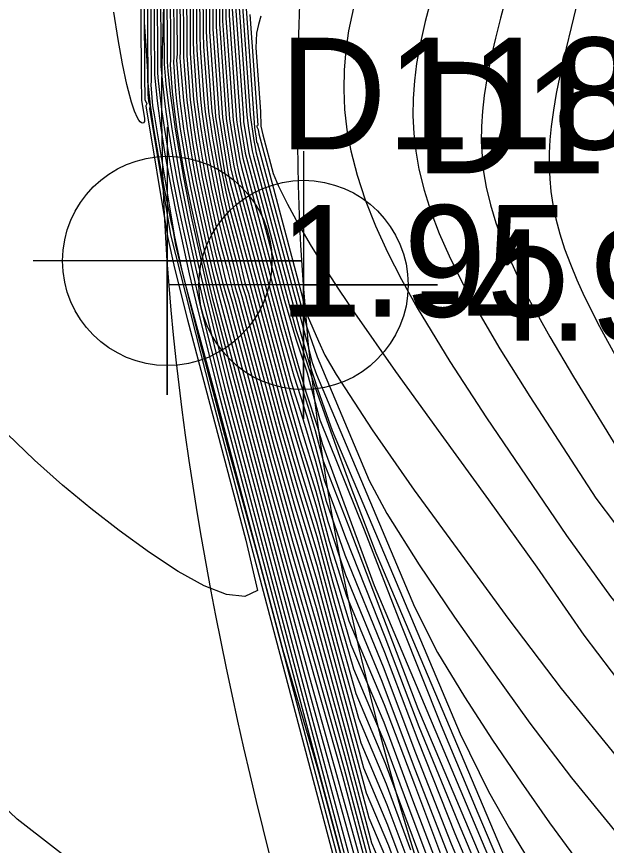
# Model space of a CAD drawing. Extents: x 2356077 to 2359823, y 225951 to 227822.
# Drawn here: x 2357531.39 to 2357544.59, y 226659.42 to 226677.98 of the extents above; entities that cross this region are included whole.
import ezdxf

# ---------------------------------------------------------------- set-up
doc = ezdxf.new("R2010")
doc.units = 0
for name, color, linetype in [('DTM Contours Major', 7, 'Continuous'), ('DTM Contours Minor', 7, 'Continuous'), ('Exist DTM Breakline', 7, 'Continuous'), ('Exist DTM Breakline Cogo Elevation', 7, 'Continuous'), ('Exist DTM Breakline Cogo Number', 7, 'Continuous'), ('Exist DTM Breakline Cogo Point CELL', 7, 'Continuous'), ('Exist DTM Breakline Underwater', 7, 'Continuous'), ('Exist DTM Breakline Underwater Cogo Elevation', 7, 'Continuous'), ('Exist DTM Breakline Underwater Cogo Number', 7, 'Continuous'), ('Exist DTM Breakline Underwater Cogo Point CELL', 7, 'Continuous')]:
    doc.layers.add(name, color=color, linetype=linetype)

msp = doc.modelspace()

# ---------------------------------------------------------------- linework, layer by layer
at = {"layer": 'DTM Contours Major'}
for points in [[(2357538.475, 226690.583), (2357536.953, 226684.426), (2357536.919, 226684.311), (2357536.811, 226683.529), (2357536.309, 226678.894), (2357536.288, 226678.791), (2357536.289, 226678.218), (2357536.466, 226675.713), (2357536.466, 226675.625), (2357536.585, 226674.92), (2357536.616, 226674.815), (2357537.641, 226670.977), (2357537.852, 226670.328), (2357538.037, 226669.788), (2357538.061, 226669.698), (2357538.586, 226668.216), (2357538.869, 226667.446), (2357539.434, 226665.973), (2357542.405, 226658.931)], [(2357536.138, 226688.428), (2357535.455, 226685.506), (2357535.237, 226684.454), (2357534.981, 226683.126), (2357534.599, 226680.417), (2357534.55, 226680.186), (2357534.529, 226679.888), (2357534.465, 226679.304), (2357534.46, 226678.835), (2357534.471, 226676.676), (2357534.533, 226676.094), (2357534.617, 226675.48), (2357534.709, 226674.904), (2357534.818, 226674.294), (2357534.946, 226673.645), (2357535.055, 226673.125), (2357535.254, 226672.22), (2357535.435, 226671.438), (2357535.934, 226669.441), (2357539.818, 226654.794)], [(2357537.528, 226687.941), (2357536.636, 226684.335), (2357536.445, 226682.96), (2357536.217, 226681.525), (2357535.942, 226678.987), (2357535.92, 226678.86), (2357535.927, 226677.823), (2357536.078, 226675.703), (2357536.141, 226675.295), (2357536.25, 226674.636), (2357536.295, 226674.438), (2357537.528, 226669.815), (2357537.834, 226668.853), (2357538.082, 226668.023), (2357538.32, 226667.126), (2357538.738, 226665.925), (2357539.623, 226663.747), (2357540.368, 226661.777), (2357541.199, 226659.688), (2357544.046, 226652.941)], [(2357534.162, 226679.287), (2357534.175, 226676.608), (2357534.184, 226676.102), (2357534.249, 226675.705), (2357534.251, 226675.63), (2357534.23, 226675.603), (2357534.206, 226675.593), (2357534.18, 226675.6), (2357534.152, 226675.622), (2357534.123, 226675.66), (2357534.093, 226675.713), (2357534.028, 226675.862), (2357533.961, 226676.064), (2357533.891, 226676.317), (2357533.856, 226676.461), (2357533.756, 226676.926), (2357533.659, 226677.47), (2357533.567, 226678.085)], [(2357534.825, 226678.856), (2357534.833, 226677.014), (2357534.827, 226676.905), (2357534.87, 226676.298), (2357534.92, 226675.85), (2357534.977, 226675.451), (2357535.119, 226674.591), (2357535.207, 226674.129), (2357535.308, 226673.643), (2357535.497, 226672.794), (2357535.755, 226671.717), (2357536.914, 226667.338), (2357537.464, 226665.296), (2357538.057, 226663.181), (2357538.683, 226660.971), (2357539.453, 226658.065)], [(2357535.19, 226678.919), (2357535.201, 226677.112), (2357535.273, 226676.117), (2357535.353, 226675.501), (2357535.409, 226675.144), (2357535.473, 226674.773), (2357535.544, 226674.388), (2357535.714, 226673.565), (2357535.887, 226672.804), (2357535.958, 226672.538), (2357536.068, 226672.08), (2357536.21, 226671.592), (2357537.116, 226668.171), (2357537.585, 226666.474), (2357538.092, 226664.75), (2357539.214, 226660.598), (2357539.711, 226659.419), (2357540.143, 226658.242)], [(2357535.556, 226678.659), (2357535.561, 226677.61), (2357535.575, 226677.314), (2357535.658, 226676.141), (2357535.687, 226675.853), (2357535.774, 226675.26), (2357535.882, 226674.636), (2357536.015, 226673.972), (2357536.099, 226673.59), (2357536.373, 226672.568), (2357536.499, 226672.018), (2357536.581, 226671.785), (2357537.307, 226669.048), (2357537.693, 226667.698), (2357538.107, 226666.334), (2357538.502, 226664.845), (2357538.927, 226663.376), (2357539.624, 226661.724), (2357540.234, 226660.075), (2357540.914, 226658.264)], [(2357536.859, 226677.994), (2357536.804, 226677.803), (2357536.756, 226677.612), (2357536.743, 226677.279), (2357536.845, 226675.856), (2357536.859, 226675.529), (2357536.9, 226675.332), (2357537.132, 226674.467), (2357537.245, 226674.196), (2357537.452, 226673.779), (2357537.692, 226673.338), (2357537.963, 226672.875), (2357538.264, 226672.388), (2357538.594, 226671.878), (2357538.952, 226671.345), (2357539.87, 226670.035), (2357540.885, 226668.63), (2357541.956, 226667.159), (2357543.039, 226665.649), (2357544.091, 226664.13), (2357545.312, 226662.515), (2357546.299, 226661.265), (2357547.282, 226658.622)]]:
    msp.add_lwpolyline(points, dxfattribs=at)
at = {"layer": 'DTM Contours Minor'}
for points in [[(2357539.863, 226697.099), (2357537.579, 226687.842), (2357537.216, 226686.223), (2357537.107, 226685.715), (2357536.768, 226684.268), (2357536.645, 226683.396), (2357536.501, 226682.564), (2357536.394, 226681.767), (2357536.087, 226678.932), (2357536.067, 226678.837), (2357536.073, 226677.949), (2357536.236, 226675.662), (2357536.289, 226675.319), (2357536.382, 226674.759), (2357536.419, 226674.605), (2357537.372, 226671.034), (2357537.643, 226670.072), (2357537.917, 226669.235), (2357538.069, 226668.71), (2357538.249, 226668.032), (2357538.826, 226666.556), (2357539.6, 226664.508), (2357540.374, 226662.485), (2357544.278, 226653.231)], [(2357539.375, 226694.825), (2357537.161, 226685.847), (2357536.911, 226684.595), (2357536.818, 226684.116), (2357536.698, 226683.439), (2357536.561, 226682.611), (2357536.165, 226678.96), (2357536.152, 226678.872), (2357536.14, 226678.713), (2357536.147, 226678.013), (2357536.313, 226675.673), (2357536.332, 226675.517), (2357536.449, 226674.811), (2357537.612, 226670.45), (2357537.866, 226669.577), (2357538.126, 226668.789), (2357538.237, 226668.395), (2357538.711, 226667.088), (2357539.39, 226665.237), (2357544.375, 226653.421)], [(2357539.019, 226694.361), (2357537.395, 226687.703), (2357536.565, 226684.33), (2357536.355, 226682.835), (2357536.236, 226682.127), (2357536.134, 226681.462), (2357535.869, 226679.018), (2357535.848, 226678.877), (2357535.854, 226677.764), (2357535.999, 226675.719), (2357536.068, 226675.279), (2357536.185, 226674.571), (2357536.233, 226674.353), (2357537.163, 226670.865), (2357537.458, 226669.755), (2357537.782, 226668.671), (2357538.09, 226667.674), (2357538.355, 226666.674), (2357538.749, 226665.479), (2357539.598, 226663.419), (2357540.32, 226661.494), (2357541.121, 226659.454), (2357543.909, 226652.845)], [(2357537.251, 226693.933), (2357535.099, 226685.243), (2357534.944, 226684.364), (2357534.304, 226679.835), (2357534.264, 226679.707), (2357534.265, 226679.545), (2357534.246, 226679.373), (2357534.24, 226678.87), (2357534.245, 226677.86), (2357534.278, 226677.336), (2357534.32, 226676.754), (2357534.328, 226676.234), (2357534.338, 226676.092), (2357534.377, 226675.966), (2357534.364, 226675.927), (2357534.832, 226673.097), (2357535.728, 226669.568), (2357538.807, 226657.949)], [(2357538.921, 226692.687), (2357536.986, 226684.842), (2357536.896, 226684.38), (2357536.724, 226683.423), (2357536.234, 226678.899), (2357536.203, 226678.782), (2357536.214, 226678.558), (2357536.216, 226678.145), (2357536.4, 226675.566), (2357536.506, 226674.922), (2357536.658, 226674.342), (2357537.385, 226671.625), (2357537.641, 226670.762), (2357537.895, 226670.006), (2357538.175, 226668.949), (2357539.168, 226666.486), (2357539.995, 226664.349), (2357540.893, 226662.107), (2357541.718, 226660.139), (2357542.653, 226657.922)], [(2357537.761, 226689.815), (2357537.251, 226687.705), (2357536.609, 226685.119), (2357536.423, 226684.329), (2357536.24, 226683.031), (2357536.174, 226682.613), (2357536.061, 226681.955), (2357535.969, 226681.33), (2357535.722, 226679.055), (2357535.698, 226678.888), (2357535.706, 226677.868), (2357535.707, 226677.648), (2357535.842, 226675.742), (2357536.059, 226674.414), (2357536.117, 226674.156), (2357537.054, 226670.641), (2357537.393, 226669.36), (2357538.101, 226666.997), (2357538.429, 226665.755), (2357538.829, 226664.449), (2357539.619, 226662.577), (2357540.297, 226660.78), (2357540.987, 226658.932)], [(2357537.834, 226689.834), (2357537.328, 226687.728), (2357536.683, 226685.118), (2357536.494, 226684.331), (2357536.263, 226682.711), (2357536.146, 226682.031), (2357536.051, 226681.39), (2357535.797, 226679.045), (2357535.775, 226678.885), (2357535.78, 226677.704), (2357535.92, 226675.733), (2357536.034, 226675.022), (2357536.12, 226674.505), (2357536.171, 226674.267), (2357537.095, 226670.803), (2357537.4, 226669.652), (2357537.73, 226668.487), (2357538.09, 226667.354), (2357538.388, 226666.232), (2357538.771, 226665.007), (2357539.566, 226663.099), (2357540.263, 226661.223), (2357541.041, 226659.223)], [(2357536.441, 226689.085), (2357535.97, 226687.124), (2357535.517, 226685.162), (2357535.234, 226683.768), (2357535.095, 226682.929), (2357534.773, 226680.65), (2357534.743, 226680.519), (2357534.689, 226679.972), (2357534.614, 226679.282), (2357534.606, 226678.856), (2357534.617, 226676.867), (2357534.66, 226676.423), (2357534.715, 226675.962), (2357534.784, 226675.479), (2357534.873, 226674.927), (2357534.978, 226674.341), (2357535.159, 226673.413), (2357535.392, 226672.361), (2357535.564, 226671.617), (2357536.05, 226669.643), (2357537.999, 226662.286), (2357538.624, 226659.953), (2357539.567, 226656.459)], [(2357536.483, 226688.954), (2357536.023, 226687.038), (2357535.581, 226685.123), (2357535.309, 226683.778), (2357535.175, 226682.99), (2357534.862, 226680.777), (2357534.827, 226680.632), (2357534.798, 226680.283), (2357534.687, 226679.263), (2357534.679, 226678.854), (2357534.688, 226676.92), (2357534.73, 226676.468), (2357534.788, 226675.981), (2357534.861, 226675.469), (2357534.949, 226674.93), (2357535.052, 226674.359), (2357535.228, 226673.459), (2357535.455, 226672.431), (2357535.622, 226671.709), (2357536.091, 226669.804), (2357537.944, 226662.825), (2357539.283, 226657.978)], [(2357536.525, 226688.823), (2357536.077, 226686.952), (2357535.645, 226685.087), (2357535.383, 226683.786), (2357535.253, 226683.047), (2357534.951, 226680.903), (2357534.911, 226680.743), (2357534.881, 226680.35), (2357534.761, 226679.245), (2357534.752, 226678.854), (2357534.761, 226676.969), (2357534.776, 226676.76), (2357534.829, 226676.26), (2357534.897, 226675.736), (2357534.938, 226675.463), (2357535.024, 226674.937), (2357535.124, 226674.381), (2357535.297, 226673.501), (2357535.517, 226672.506), (2357535.678, 226671.805), (2357536.13, 226669.977), (2357537.341, 226665.409), (2357537.944, 226663.178), (2357539.328, 226658.218)], [(2357534.877, 226657.306), (2357531.4, 226660.005), (2357529.738, 226661.586), (2357528.204, 226662.369), (2357526.685, 226663.514), (2357525.269, 226664.659), (2357523.991, 226665.826), (2357522.887, 226667.033), (2357522.422, 226667.642), (2357522.008, 226668.27), (2357521.643, 226668.918), (2357521.328, 226669.591), (2357521.063, 226670.293), (2357520.847, 226671.026), (2357520.483, 226673.362), (2357520.458, 226675.915), (2357520.686, 226678.602), (2357521.082, 226681.337), (2357521.56, 226684.035), (2357522.036, 226686.612), (2357522.198, 226687.542), (2357522.345, 226688.448)], [(2357536.236, 226688.519), (2357535.526, 226685.495), (2357535.304, 226684.432), (2357535.226, 226684.004), (2357535.071, 226683.217), (2357534.916, 226682.161), (2357534.689, 226680.554), (2357534.662, 226680.422), (2357534.538, 226679.279), (2357534.533, 226678.828), (2357534.543, 226676.718), (2357534.556, 226676.54), (2357534.631, 226675.901), (2357534.695, 226675.453), (2357534.787, 226674.891), (2357534.895, 226674.295), (2357535.02, 226673.662), (2357535.121, 226673.185), (2357535.322, 226672.274), (2357535.499, 226671.512), (2357535.988, 226669.557), (2357539.53, 226656.19)], [(2357538.031, 226688.486), (2357536.98, 226684.229), (2357536.92, 226683.816), (2357536.885, 226683.658), (2357536.9, 226683.65), (2357536.381, 226678.865), (2357536.354, 226678.711), (2357536.361, 226678.409), (2357536.362, 226678.279), (2357536.539, 226675.771), (2357536.579, 226675.48), (2357536.663, 226674.977), (2357536.69, 226674.854), (2357537.738, 226670.929), (2357537.942, 226670.197), (2357538.127, 226669.645), (2357538.324, 226669.073), (2357538.456, 226668.709), (2357541.321, 226661.92), (2357541.951, 226660.627), (2357542.421, 226659.8), (2357542.885, 226659.035)], [(2357535.934, 226688.267), (2357535.619, 226686.928), (2357535.324, 226685.633), (2357535.129, 226684.737), (2357534.949, 226683.876), (2357534.524, 226680.887), (2357534.408, 226680.067), (2357534.355, 226679.852), (2357534.348, 226679.612), (2357534.319, 226679.351), (2357534.313, 226678.854), (2357534.325, 226676.491), (2357534.381, 226676.001), (2357534.454, 226675.478), (2357534.561, 226674.827), (2357534.691, 226674.133), (2357534.844, 226673.39), (2357534.896, 226673.17), (2357534.948, 226672.857), (2357535.452, 226670.832), (2357536.112, 226668.355), (2357536.795, 226665.859), (2357539.266, 226656.536)], [(2357536.046, 226688.33), (2357535.725, 226686.952), (2357535.355, 226685.399), (2357535.162, 226684.427), (2357534.898, 226683.035), (2357534.509, 226680.279), (2357534.467, 226680.077), (2357534.448, 226679.837), (2357534.392, 226679.326), (2357534.387, 226678.842), (2357534.397, 226676.534), (2357534.391, 226676.453), (2357534.43, 226675.983), (2357534.467, 226675.784), (2357534.92, 226673.048), (2357535.076, 226672.331), (2357535.169, 226671.968), (2357535.822, 226669.542), (2357537.346, 226663.795), (2357538.144, 226661.067), (2357539.166, 226657.233)], [(2357537.515, 226687.879), (2357536.951, 226685.305), (2357536.687, 226684.197), (2357536.584, 226683.464), (2357536.522, 226683.082), (2357536.391, 226682.316), (2357536.303, 226681.622), (2357536.015, 226678.969), (2357535.996, 226678.859), (2357536, 226677.887), (2357536.156, 226675.695), (2357536.182, 226675.509), (2357536.317, 226674.691), (2357536.359, 226674.514), (2357537.306, 226670.964), (2357537.591, 226669.939), (2357537.883, 226669.035), (2357538.074, 226668.374), (2357538.284, 226667.581), (2357538.752, 226666.312), (2357539.633, 226664.093), (2357540.397, 226662.085), (2357541.273, 226659.934), (2357544.171, 226653.066)], [(2357542.696, 226679.73), (2357542.223, 226677.95), (2357542.108, 226677.496), (2357542.006, 226677.057), (2357541.92, 226676.63), (2357541.854, 226676.212), (2357541.816, 226675.866), (2357541.795, 226675.524), (2357541.792, 226675.184), (2357541.809, 226674.845), (2357541.845, 226674.505), (2357541.903, 226674.163), (2357541.995, 226673.766), (2357542.115, 226673.363), (2357542.263, 226672.952), (2357542.436, 226672.531), (2357542.636, 226672.099), (2357542.86, 226671.653), (2357543.325, 226670.807), (2357543.853, 226669.915), (2357545.03, 226668)], [(2357535.264, 226678.93), (2357535.27, 226677.385), (2357535.275, 226677.153), (2357535.349, 226676.126), (2357535.429, 226675.513), (2357535.482, 226675.167), (2357535.543, 226674.809), (2357535.612, 226674.438), (2357535.774, 226673.648), (2357535.858, 226673.27), (2357535.943, 226672.911), (2357536.1, 226672.323), (2357536.21, 226671.877), (2357536.282, 226671.639), (2357537.155, 226668.344), (2357537.607, 226666.716), (2357538.097, 226665.066), (2357538.639, 226663.051), (2357539.155, 226661.157), (2357539.694, 226659.878), (2357540.167, 226658.6)], [(2357535.339, 226678.936), (2357535.342, 226677.711), (2357535.343, 226677.443), (2357535.35, 226677.194), (2357535.426, 226676.132), (2357535.459, 226675.85), (2357535.504, 226675.524), (2357535.555, 226675.19), (2357535.614, 226674.845), (2357535.753, 226674.116), (2357535.919, 226673.346), (2357536.002, 226673.008), (2357536.168, 226672.388), (2357536.282, 226671.917), (2357536.356, 226671.678), (2357537.194, 226668.515), (2357537.631, 226666.957), (2357538.103, 226665.381), (2357538.607, 226663.489), (2357539.097, 226661.714), (2357539.678, 226660.336), (2357540.19, 226658.959)], [(2357534.898, 226678.863), (2357534.906, 226677.078), (2357534.899, 226676.958), (2357534.947, 226676.312), (2357534.968, 226676.085), (2357534.997, 226675.848), (2357535.052, 226675.458), (2357535.189, 226674.627), (2357535.274, 226674.183), (2357535.371, 226673.714), (2357535.556, 226672.876), (2357535.728, 226672.149), (2357535.879, 226671.559), (2357536.956, 226667.498), (2357537.49, 226665.527), (2357538.066, 226663.493), (2357538.724, 226661.134), (2357539.426, 226658.483)], [(2357534.971, 226678.873), (2357534.979, 226677.141), (2357534.971, 226677.009), (2357535.008, 226676.544), (2357535.045, 226676.093), (2357535.127, 226675.468), (2357535.26, 226674.664), (2357535.342, 226674.235), (2357535.434, 226673.784), (2357535.616, 226672.957), (2357535.792, 226672.211), (2357535.94, 226671.644), (2357536.997, 226667.663), (2357537.515, 226665.761), (2357538.073, 226663.806), (2357538.728, 226661.438), (2357539.383, 226658.966)], [(2357535.044, 226678.886), (2357535.052, 226677.203), (2357535.043, 226677.059), (2357535.068, 226676.793), (2357535.121, 226676.101), (2357535.203, 226675.479), (2357535.331, 226674.701), (2357535.409, 226674.287), (2357535.497, 226673.852), (2357535.676, 226673.036), (2357535.844, 226672.334), (2357535.934, 226671.97), (2357536.071, 226671.478), (2357537.038, 226667.83), (2357537.539, 226665.997), (2357538.08, 226664.12), (2357538.716, 226661.803), (2357539.331, 226659.48), (2357539.741, 226658.507)], [(2357535.117, 226678.901), (2357535.126, 226677.071), (2357535.197, 226676.109), (2357535.278, 226675.49), (2357535.336, 226675.121), (2357535.402, 226674.737), (2357535.477, 226674.338), (2357535.561, 226673.92), (2357535.737, 226673.115), (2357535.825, 226672.733), (2357536, 226672.03), (2357536.139, 226671.539), (2357537.077, 226668), (2357537.562, 226666.235), (2357538.086, 226664.435), (2357538.695, 226662.202), (2357539.273, 226660.038), (2357539.727, 226658.962)], [(2357544.073, 226678.857), (2357543.639, 226677.057), (2357543.549, 226676.652), (2357543.47, 226676.263), (2357543.405, 226675.887), (2357543.355, 226675.522), (2357543.327, 226675.222), (2357543.311, 226674.927), (2357543.31, 226674.637), (2357543.323, 226674.349), (2357543.35, 226674.063), (2357543.393, 226673.777), (2357543.461, 226673.449), (2357543.55, 226673.116), (2357543.658, 226672.779), (2357543.786, 226672.436), (2357543.933, 226672.084), (2357544.098, 226671.723), (2357544.441, 226671.039), (2357544.833, 226670.316)], [(2357535.483, 226678.637), (2357535.488, 226677.556), (2357535.5, 226677.274), (2357535.581, 226676.14), (2357535.612, 226675.851), (2357535.702, 226675.235), (2357535.816, 226674.584), (2357535.956, 226673.889), (2357536.042, 226673.496), (2357536.306, 226672.502), (2357536.43, 226671.98), (2357536.509, 226671.739), (2357537.274, 226668.854), (2357537.677, 226667.441), (2357538.111, 226665.998), (2357538.539, 226664.386), (2357538.983, 226662.824), (2357539.641, 226661.264), (2357540.87, 226657.948)], [(2357535.629, 226678.68), (2357535.634, 226677.662), (2357535.65, 226677.354), (2357535.736, 226676.142), (2357535.762, 226675.856), (2357535.845, 226675.285), (2357535.948, 226674.687), (2357536.073, 226674.055), (2357536.156, 226673.692), (2357536.991, 226670.558), (2357537.341, 226669.236), (2357537.71, 226667.953), (2357538.103, 226666.668), (2357538.465, 226665.304), (2357538.874, 226663.922), (2357539.611, 226662.176), (2357540.252, 226660.443), (2357540.957, 226658.582)], [(2357536.509, 226678.381), (2357536.715, 226675.496), (2357536.754, 226675.261), (2357536.758, 226675.165), (2357536.777, 226675.161), (2357537.883, 226671.023), (2357538.114, 226670.36), (2357539.283, 226667.59), (2357539.68, 226666.852), (2357540.398, 226665.703), (2357541.192, 226664.528), (2357542.031, 226663.341), (2357542.882, 226662.154), (2357543.814, 226660.935), (2357544.839, 226659.672), (2357545.274, 226658.937)], [(2357534.241, 226678.213), (2357534.248, 226676.67), (2357534.258, 226676.125), (2357534.302, 226676.027), (2357534.279, 226675.982), (2357534.763, 226673.058), (2357534.926, 226672.346), (2357535.214, 226671.19), (2357536.522, 226666.253), (2357536.779, 226665.129), (2357536.494, 226664.991), (2357536.09, 226665.035), (2357535.586, 226665.232), (2357535.003, 226665.556), (2357534.361, 226665.98), (2357533.681, 226666.475), (2357533.052, 226666.963), (2357532.418, 226667.487), (2357531.789, 226668.045), (2357531.177, 226668.638)], [(2357535.412, 226678.309), (2357535.416, 226677.5), (2357535.425, 226677.234), (2357535.503, 226676.136), (2357535.535, 226675.851), (2357535.579, 226675.536), (2357535.685, 226674.88), (2357535.817, 226674.18), (2357535.98, 226673.422), (2357536.146, 226672.784), (2357536.235, 226672.45), (2357536.355, 226671.953), (2357536.431, 226671.715), (2357537.233, 226668.688), (2357537.653, 226667.2), (2357538.108, 226665.692), (2357538.574, 226663.935), (2357539.04, 226662.269), (2357539.662, 226660.795), (2357540.209, 226659.323)], [(2357536.436, 226678.315), (2357536.617, 226675.771), (2357536.701, 226675.205), (2357536.725, 226675.06), (2357536.746, 226674.961), (2357537.882, 226670.707), (2357538.006, 226670.237), (2357538.104, 226669.965), (2357540.3, 226664.76), (2357540.815, 226663.739), (2357541.414, 226662.747), (2357542.041, 226661.779), (2357542.681, 226660.837), (2357543.319, 226659.922), (2357543.98, 226659.018)], [(2357540.664, 226678.354), (2357540.537, 226677.872), (2357540.428, 226677.399), (2357540.343, 226676.932), (2357540.293, 226676.54), (2357540.265, 226676.15), (2357540.26, 226675.759), (2357540.279, 226675.366), (2357540.323, 226674.969), (2357540.395, 226674.566), (2357540.511, 226674.097), (2357540.663, 226673.618), (2357540.851, 226673.126), (2357541.072, 226672.621), (2357541.327, 226672.101), (2357541.613, 226671.564), (2357542.208, 226670.544), (2357542.881, 226669.471), (2357544.357, 226667.197), (2357545.239, 226666.029), (2357546.205, 226664.839), (2357546.933, 226663.623), (2357548.219, 226660.163), (2357548.697, 226659.047)], [(2357536.611, 226678.031), (2357536.788, 226675.548), (2357536.778, 226675.536), (2357536.761, 226675.526), (2357536.797, 226675.455), (2357536.814, 226675.357), (2357537.136, 226674.134), (2357537.79, 226671.69), (2357537.814, 226671.538), (2357537.896, 226671.297), (2357538.144, 226670.71), (2357538.285, 226670.4), (2357538.544, 226669.964), (2357539.346, 226668.727), (2357540.292, 226667.377), (2357541.331, 226665.95), (2357542.41, 226664.478), (2357543.583, 226662.933), (2357544.915, 226661.291), (2357545.452, 226660.37), (2357546.304, 226659.222)], [(2357538.928, 226678.177), (2357538.822, 226677.663), (2357538.758, 226677.228), (2357538.721, 226676.79), (2357538.711, 226676.348), (2357538.732, 226675.9), (2357538.783, 226675.444), (2357538.868, 226674.979), (2357539.009, 226674.434), (2357539.194, 226673.875), (2357539.422, 226673.298), (2357539.693, 226672.705), (2357540.005, 226672.092), (2357540.357, 226671.458), (2357541.088, 226670.256), (2357541.911, 226668.996), (2357543.699, 226666.359), (2357544.687, 226664.997), (2357545.827, 226663.592), (2357546.625, 226662.42), (2357547.771, 226659.338)]]:
    msp.add_lwpolyline(points, dxfattribs=at)
at = {"layer": 'Exist DTM Breakline'}
msp.add_spline([(2357545.521, 226633.163), (2357534.761, 226672.509), (2357538.594, 226702.124), (2357538.154, 226725.005), (2357534.28, 226722.62)], degree=3, dxfattribs=at)
at = {"layer": 'Exist DTM Breakline Cogo Point CELL'}
msp.add_lwpolyline([(2357534.761, 226675.509), (2357534.761, 226669.509), (2357534.761, 226672.509), (2357537.761, 226672.509), (2357531.761, 226672.509)], dxfattribs=at)
msp.add_circle((2357534.761, 226672.509), 2.344, dxfattribs=at)
at = {"layer": 'Exist DTM Breakline Underwater'}
msp.add_spline([(2357552.055, 226632.945), (2357537.811, 226671.971), (2357540.818, 226701.06), (2357543.381, 226719.363)], degree=3, dxfattribs=at)
at = {"layer": 'Exist DTM Breakline Underwater Cogo Point CELL'}
msp.add_lwpolyline([(2357537.811, 226674.971), (2357537.811, 226668.971), (2357537.811, 226671.971), (2357540.811, 226671.971), (2357534.811, 226671.971)], dxfattribs=at)
msp.add_circle((2357537.811, 226671.971), 2.344, dxfattribs=at)

# ---------------------------------------------------------------- texts
at = {"layer": 'Exist DTM Breakline Cogo Elevation'}
msp.add_text('1.95', height=2.5, dxfattribs=at).set_placement((2357537.261, 226671.259))
at = {"layer": 'Exist DTM Breakline Cogo Number'}
msp.add_text('D1181', height=2.5, dxfattribs=at).set_placement((2357537.261, 226675.009))
at = {"layer": 'Exist DTM Breakline Underwater Cogo Elevation'}
msp.add_text('-4.93', height=2.5, dxfattribs=at).set_placement((2357540.311, 226670.721))
at = {"layer": 'Exist DTM Breakline Underwater Cogo Number'}
msp.add_text('D1182', height=2.5, dxfattribs=at).set_placement((2357540.311, 226674.471))

doc.saveas('drawing.dxf')
